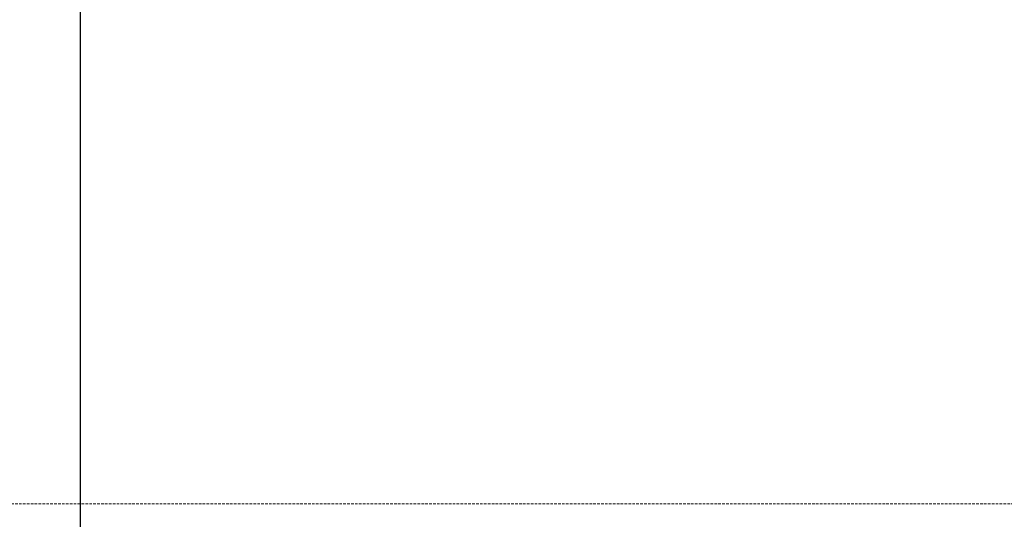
# Model space of a CAD drawing. Header units: millimetres. Extents: x -176817 to 571382, y -58489 to 156123.
# Tile 279 of 364: x 549281 to 551682, y -27984 to -26766. Entities that reach past the tile are written whole.
import ezdxf

# ---------------------------------------------------------------- set-up
doc = ezdxf.new("R2010")
doc.units = ezdxf.units.MM
doc.header["$LTSCALE"] = 0.2
doc.linetypes.add('HIDDEN', pattern=[9.524999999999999, 6.35, -3.175])
doc.layers.get('0').update_dxf_attribs({"lineweight": 13})
doc.layers.get('Defpoints').update_dxf_attribs({"lineweight": 13})
doc.layers.add('poziome 1', color=7, linetype='Continuous', lineweight=13)
doc.styles.get("Standard").update_dxf_attribs({"font": 'arial.ttf'})
doc.dimstyles.new('STANDARD-100', dxfattribs={"dimscale": 100, "dimtxt": 2, "dimasz": 2, "dimexe": 0, "dimexo": 0, "dimgap": 0.6, "dimtad": 1, "dimdec": 0, "dimzin": 12, "dimdsep": 46, "dimtxsty": 'Standard', "dimcen": 1, "dimclrd": 256, "dimclre": 256, "dimclrt": 2, "dimadec": 0, "dimazin": 0, "dimtfac": 1, "dimtdec": 0, "dimtmove": 0, "dimatfit": 3, "dimfxl": 0, "dimtolj": 1, "dimtzin": 0, "dimarcsym": 0})

# ---------------------------------------------------------------- blocks, each defined once
blk = doc.blocks.new('*D678')
at = {"lineweight": -2, "transparency": 16777216}
for p, q in [((549428.6662018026, -26165.79676809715), (549428.6662018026, -28823.74132105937)), ((552222.6918311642, -26725.83058579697), (552222.6918311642, -28823.74132105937)), ((552022.6918311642, -28823.74132105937), (549628.6662018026, -28823.74132105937))]:
    blk.add_line(p, q, dxfattribs=at)
at = {"transparency": 16777216}
for points in [[(549628.6662018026, -28790.40798772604), (549628.6662018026, -28857.0746543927), (549428.6662018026, -28823.74132105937)], [(552022.6918311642, -28790.40798772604), (552022.6918311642, -28857.0746543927), (552222.6918311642, -28823.74132105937)]]:
    blk.add_solid(points, dxfattribs=at)
at = {"layer": 'Defpoints', "color": 0, "transparency": 16777216}
for p in [(549428.6662018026, -26165.79676809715, -8.315711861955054e-07), (552222.6918311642, -26725.83058579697), (549428.6662018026, -28823.74132105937)]:
    blk.add_point(p, dxfattribs=at)
at = {"color": 2, "transparency": 16777216, "insert": (550825.6790164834, -28661.62672351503), "char_height": 200, "attachment_point": 5}
blk.add_mtext('\\A1;2794', dxfattribs=at)
blk = doc.blocks.new('*D679')
at = {"lineweight": -2, "transparency": 16777216}
for p, q in [((549428.6662018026, -26165.79676809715), (549428.6662018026, -28823.74132105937)), ((548222.6918311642, -26655.45061645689), (548222.6918311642, -28823.74132105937)), ((549228.6662018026, -28823.74132105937), (548422.6918311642, -28823.74132105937))]:
    blk.add_line(p, q, dxfattribs=at)
at = {"transparency": 16777216}
for points in [[(548422.6918311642, -28790.40798772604), (548422.6918311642, -28857.0746543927), (548222.6918311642, -28823.74132105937)], [(549228.6662018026, -28790.40798772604), (549228.6662018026, -28857.0746543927), (549428.6662018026, -28823.74132105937)]]:
    blk.add_solid(points, dxfattribs=at)
at = {"layer": 'Defpoints', "color": 0, "transparency": 16777216}
for p in [(549428.6662018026, -26165.79676809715, -8.315711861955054e-07), (548222.6918311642, -26655.45061645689, -6.18885036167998e-07), (548222.6918311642, -28823.74132105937)]:
    blk.add_point(p, dxfattribs=at)
at = {"color": 2, "transparency": 16777216, "insert": (548825.6790164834, -28661.62672351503), "char_height": 200, "attachment_point": 5}
blk.add_mtext('\\A1;1206', dxfattribs=at)

msp = doc.modelspace()

# ---------------------------------------------------------------- linework, layer by layer
at = {"layer": 'poziome 1', "linetype": 'HIDDEN', "ltscale": 5}
msp.add_lwpolyline([(564901.3596320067, -20555.73337444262), (526676.9234392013, -20555.73337444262), (526676.9234392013, -27945.85364236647), (564901.3596320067, -27945.85364236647)], close=True, dxfattribs=at)

# ---------------------------------------------------------------- dimensions: what is measured, and where the dimension line sits
at = {"color": 4}
for base, p1, p2, picture, middle in [((548222.6918311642, -28823.74132105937, -8.271110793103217e-09), (549428.6662018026, -26165.79676809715, -8.398422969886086e-07), (548222.6918311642, -26655.45061645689, -6.271561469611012e-07), '*D679', (548825.6790164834, -28661.62672351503, -8.271110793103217e-09)), ((549428.6662018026, -28823.74132105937, -8.271110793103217e-09), (552222.6918311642, -26725.83058579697, -8.271110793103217e-09), (549428.6662018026, -26165.79676809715, -8.398422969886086e-07), '*D678', (550825.6790164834, -28661.62672351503, -8.271110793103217e-09))]:
    dim = msp.add_linear_dim(base=base, p1=p1, p2=p2, dimstyle='STANDARD-100', dxfattribs=at)
    dim.commit()
    dim.dimension.update_dxf_attribs({"geometry": picture, "text_midpoint": middle})

doc.saveas('drawing.dxf')
